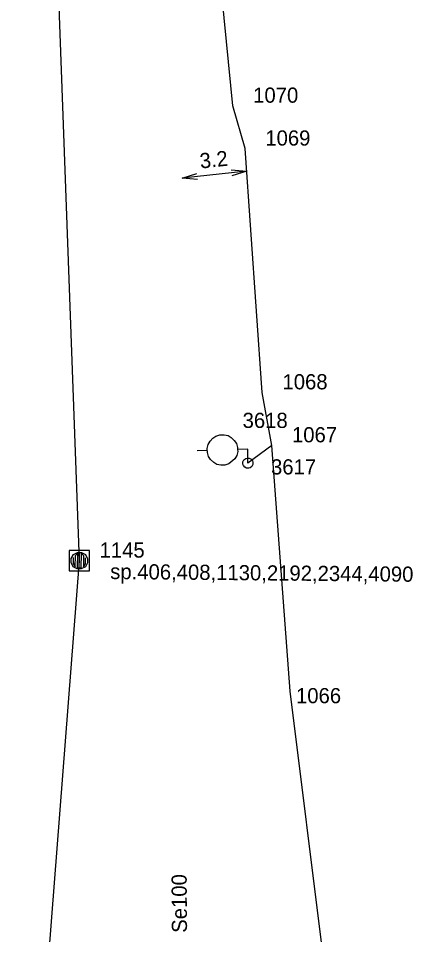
# Model space of a CAD drawing. Extents: x -535557 to -534097, y -1142175 to -1136716.
# Drawn here: x -534390.55 to -534371.04, y -1140139.16 to -1140093.86 of the extents above; entities that cross this region are included whole.
import ezdxf

# ---------------------------------------------------------------- set-up
doc = ezdxf.new("R2010")
doc.units = 0
doc.layers.add('Default', color=7, linetype='Continuous')
doc.layers.add('SS_SZDC', color=7, linetype='Continuous')

# ---------------------------------------------------------------- blocks, each defined once
blk = doc.blocks.new('POINT_DISPLAY')
at = {"layer": 'Default'}
blk.add_line((0, 0), (0, 0), dxfattribs=at)

msp = doc.modelspace()

# ---------------------------------------------------------------- linework, layer by layer
at = {"layer": 'SS_SZDC'}
for p, q in [((-534387.529, -1140120.67), (-534388.859, -1140084.34)), ((-534379.93, -1140098.18), (-534381.01, -1140087.379)), ((-534379.329, -1140100.299), (-534379.93, -1140098.18)), ((-534378.479, -1140112.35), (-534379.329, -1140100.299)), ((-534379.25, -1140101.421), (-534382.442, -1140101.76)), ((-534382.442, -1140101.76), (-534381.712, -1140101.532)), ((-534380.012, -1140101.351), (-534379.25, -1140101.421)), ((-534379.25, -1140101.421), (-534379.98, -1140101.65)), ((-534381.68, -1140101.83), (-534382.442, -1140101.76)), ((-534378.01, -1140114.969), (-534378.479, -1140112.35)), ((-534381.063, -1140114.768), (-534380.918, -1140114.613)), ((-534380.918, -1140114.613), (-534380.771, -1140114.509)), ((-534380.771, -1140114.509), (-534380.572, -1140114.452)), ((-534380.572, -1140114.452), (-534380.372, -1140114.446)), ((-534380.372, -1140114.446), (-534380.171, -1140114.49)), ((-534380.171, -1140114.49), (-534380.018, -1140114.585)), ((-534380.018, -1140114.585), (-534379.863, -1140114.73)), ((-534381.202, -1140115.122), (-534381.158, -1140114.921)), ((-534381.195, -1140115.322), (-534381.202, -1140115.122)), ((-534381.158, -1140114.921), (-534381.063, -1140114.768)), ((-534379.863, -1140114.73), (-534379.759, -1140114.877)), ((-534379.759, -1140114.877), (-534379.702, -1140115.075)), ((-534379.702, -1140115.075), (-534379.699, -1140115.175)), ((-534378.01, -1140114.969), (-534379.189, -1140115.85)), ((-534377.1, -1140127.12), (-534378.01, -1140114.969)), ((-534381.199, -1140115.222), (-534381.698, -1140115.238)), ((-534381.139, -1140115.521), (-534381.195, -1140115.322)), ((-534381.034, -1140115.667), (-534381.139, -1140115.521)), ((-534379.74, -1140115.477), (-534379.835, -1140115.63)), ((-534379.696, -1140115.275), (-534379.74, -1140115.477)), ((-534379.199, -1140115.159), (-534379.699, -1140115.175)), ((-534379.699, -1140115.175), (-534379.696, -1140115.275)), ((-534379.189, -1140115.85), (-534379.199, -1140115.159)), ((-534380.88, -1140115.813), (-534381.034, -1140115.667)), ((-534380.727, -1140115.908), (-534380.88, -1140115.813)), ((-534380.525, -1140115.952), (-534380.727, -1140115.908)), ((-534380.325, -1140115.945), (-534380.525, -1140115.952)), ((-534380.127, -1140115.889), (-534380.325, -1140115.945)), ((-534379.835, -1140115.63), (-534380.127, -1140115.889)), ((-534379.436, -1140115.892), (-534379.435, -1140115.781)), ((-534379.414, -1140115.96), (-534379.436, -1140115.892)), ((-534379.435, -1140115.781), (-534379.39, -1140115.691)), ((-534379.348, -1140116.05), (-534379.414, -1140115.96)), ((-534379.39, -1140115.691), (-534379.3, -1140115.625)), ((-534379.3, -1140115.625), (-534379.232, -1140115.603)), ((-534379.232, -1140115.603), (-534379.121, -1140115.604)), ((-534379.121, -1140115.604), (-534379.031, -1140115.649)), ((-534378.989, -1140116.008), (-534379.079, -1140116.074)), ((-534379.031, -1140115.649), (-534378.965, -1140115.739)), ((-534378.944, -1140115.918), (-534378.989, -1140116.008)), ((-534378.965, -1140115.739), (-534378.943, -1140115.807)), ((-534378.943, -1140115.807), (-534378.944, -1140115.918)), ((-534379.258, -1140116.095), (-534379.348, -1140116.05)), ((-534379.147, -1140116.096), (-534379.258, -1140116.095)), ((-534379.079, -1140116.074), (-534379.147, -1140116.096)), ((-534387.029, -1140120.17), (-534388.029, -1140120.17)), ((-534388.029, -1140120.17), (-534388.029, -1140121.17)), ((-534387.93, -1140120.766), (-534387.929, -1140120.566)), ((-534387.929, -1140120.566), (-534387.827, -1140120.367)), ((-534387.828, -1140120.517), (-534387.831, -1140120.817)), ((-534387.827, -1140120.367), (-534387.626, -1140120.269)), ((-534387.732, -1140120.968), (-534387.727, -1140120.418)), ((-534387.727, -1140120.418), (-534387.626, -1140120.319)), ((-534387.626, -1140120.319), (-534387.633, -1140121.019)), ((-534387.626, -1140120.269), (-534387.426, -1140120.27)), ((-534387.533, -1140121.019), (-534387.526, -1140120.32)), ((-534387.433, -1140121.02), (-534387.426, -1140120.32)), ((-534387.426, -1140120.27), (-534387.227, -1140120.372)), ((-534387.426, -1140120.32), (-534387.327, -1140120.421)), ((-534387.327, -1140120.421), (-534387.332, -1140120.971)), ((-534387.231, -1140120.822), (-534387.228, -1140120.522)), ((-534387.227, -1140120.372), (-534387.129, -1140120.573)), ((-534387.029, -1140121.17), (-534387.029, -1140120.17)), ((-534390.55, -1140159.639), (-534387.529, -1140120.67)), ((-534387.832, -1140120.967), (-534387.93, -1140120.766)), ((-534387.633, -1140121.069), (-534387.832, -1140120.967)), ((-534387.831, -1140120.817), (-534387.732, -1140120.968)), ((-534387.633, -1140121.019), (-534387.433, -1140121.02)), ((-534387.232, -1140120.972), (-534387.433, -1140121.07)), ((-534387.332, -1140120.971), (-534387.231, -1140120.822)), ((-534387.13, -1140120.773), (-534387.232, -1140120.972)), ((-534387.129, -1140120.573), (-534387.13, -1140120.773)), ((-534388.029, -1140121.17), (-534387.029, -1140121.17)), ((-534387.433, -1140121.07), (-534387.633, -1140121.069)), ((-534375.26, -1140141.899), (-534377.1, -1140127.12))]:
    msp.add_line(p, q, dxfattribs=at)

# ---------------------------------------------------------------- block references
for p in [(-534379.93, -1140098.18), (-534379.329, -1140100.299), (-534378.479, -1140112.35), (-534378.01, -1140114.969), (-534379.199, -1140115.159), (-534379.189, -1140115.85), (-534379.189, -1140115.85), (-534387.529, -1140120.67), (-534377.1, -1140127.12)]:
    msp.add_blockref('POINT_DISPLAY', p, dxfattribs=at)

# ---------------------------------------------------------------- texts
for s, p in [('1070', (-534378.93, -1140098.03)), ('1069', (-534378.329, -1140100.149)), ('1068', (-534377.479, -1140112.2)), ('3618', (-534379.452, -1140114.109)), ('1067', (-534377.01, -1140114.819)), ('3617', (-534378.046, -1140116.408)), ('1145', (-534386.529, -1140120.52)), ('1066', (-534376.811, -1140127.718))]:
    msp.add_text(s, height=0.75, dxfattribs=at).set_placement(p)
for s, height, rotation, p in [('3.2', 0.75, 6.0658, (-534381.534, -1140101.287)), ('sp.406,408,1130,2192,2344,4090', 0.74999, 359.4757, (-534386.005, -1140121.578)), ('Se100', 0.75, 90.3756, (-534382.202, -1140139.065))]:
    msp.add_text(s, height=height, rotation=rotation, dxfattribs=at).set_placement(p)

doc.saveas('drawing.dxf')
